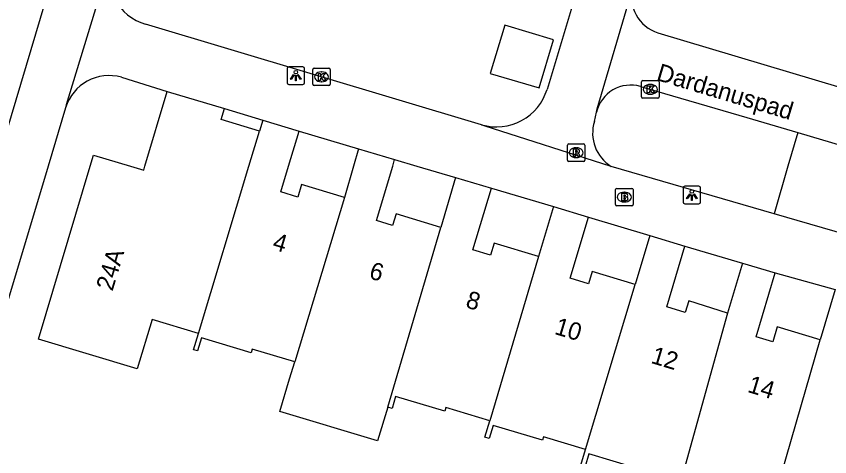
# Model space of a CAD drawing. Extents: x 162186 to 163152, y 385513 to 386513.
# Drawn here: x 162610.18 to 162656.71, y 386233.38 to 386258.57 of the extents above; entities that cross this region are included whole.
import ezdxf

# ---------------------------------------------------------------- set-up
doc = ezdxf.new("R2010")
doc.units = 0
for name, color, linetype in [('IMGEO_Brandkraan', 7, 'Continuous'), ('IMGEO_Groenvoorziening', 7, 'Continuous'), ('IMGEO_Kolk', 7, 'Continuous'), ('IMGEO_Lichtpunt', 7, 'Continuous'), ('IMGEO_Openbare_ruimte_label', 7, 'Continuous'), ('IMGEO_Pand', 7, 'Continuous'), ('IMGEO_Pand_nummerreeks', 7, 'Continuous'), ('IMGEO_Rijbaan_lokaal_gesloten', 7, 'Continuous'), ('IMGEO_Rioolput', 7, 'Continuous'), ('IMGEO_Voetpad_open', 7, 'Continuous')]:
    doc.layers.add(name, color=color, linetype=linetype)

msp = doc.modelspace()

# ---------------------------------------------------------------- linework, layer by layer
at = {"layer": 'IMGEO_Brandkraan'}
for p, q in [((162644.459, 386247.802), (162644.459, 386248.654)), ((162644.534, 386248.728), (162645.386, 386248.728)), ((162645.46, 386248.654), (162645.46, 386247.802)), ((162644.947, 386248.508), (162644.972, 386248.508)), ((162645.386, 386247.728), (162644.534, 386247.728)), ((162644.97, 386247.948), (162644.945, 386247.948))]:
    msp.add_line(p, q, dxfattribs=at)
for points in [[(162644.459, 386247.802), (162644.459, 386248.654)], [(162644.534, 386248.728), (162645.386, 386248.728)], [(162645.46, 386248.654), (162645.46, 386247.802)], [(162644.807, 386248.428), (162644.807, 386248.028), (162645.02, 386248.028)], [(162645.038, 386248.428), (162644.807, 386248.428)], [(162644.986, 386248.347), (162644.932, 386248.347), (162644.932, 386248.271)], [(162644.932, 386248.271), (162644.985, 386248.271)], [(162644.994, 386248.195), (162644.932, 386248.195), (162644.932, 386248.114)], [(162645.386, 386247.728), (162644.534, 386247.728)], [(162644.932, 386248.114), (162644.994, 386248.114)]]:
    msp.add_lwpolyline(points, dxfattribs=at)
for centre, radius, start, end in [((162644.536, 386248.652), 0.0765, 91.552, 178.448), ((162644.536, 386248.652), 0.0765, 91.552, 178.448), ((162645.384, 386248.652), 0.0765, 1.552, 88.448), ((162645.384, 386248.652), 0.0765, 1.552, 88.448), ((162644.987, 386248.309), 0.0379, 267.8285, 90.9355), ((162644.995, 386248.154), 0.0404, 269.8759, 90.5077), ((162645.042, 386248.283), 0.145, 59.4692, 91.5367), ((162645.067, 386248.33), 0.0922, 285.5137, 58.1501), ((162645.072, 386248.138), 0.105, 301.3115, 78.989), ((162644.536, 386247.804), 0.0765, 181.552, 268.448), ((162644.536, 386247.804), 0.0765, 181.552, 268.448), ((162645.026, 386248.279), 0.251, 268.6676, 293.5347), ((162645.384, 386247.804), 0.0765, 271.552, 358.448), ((162645.384, 386247.804), 0.0765, 271.552, 358.448)]:
    msp.add_arc(centre, radius, start, end, dxfattribs=at)
for centre, major_axis, ratio, start_param, end_param in [((162644.946, 386248.228), (-0.387, 0.002), 0.722429, 4.712389, 7.853982), ((162644.971, 386248.228), (-0.39, 0.002), 0.717154, 1.570796, 4.712389)]:
    msp.add_ellipse(centre, major_axis=major_axis, ratio=ratio, start_param=start_param, end_param=end_param, dxfattribs=at)
at = {"layer": 'IMGEO_Groenvoorziening'}
msp.add_lwpolyline([(162654.88, 386251.916), (162654.322, 386250), (162653.527, 386247.276)], dxfattribs=at)
at = {"layer": 'IMGEO_Kolk'}
for p, q in [((162627.135, 386254.678), (162627.135, 386255.53)), ((162627.21, 386255.604), (162628.062, 386255.604)), ((162627.623, 386255.384), (162627.648, 386255.384)), ((162628.136, 386255.53), (162628.136, 386254.678)), ((162627.646, 386254.824), (162627.621, 386254.824)), ((162645.947, 386253.962), (162645.947, 386254.814)), ((162646.022, 386254.888), (162646.874, 386254.888)), ((162646.948, 386254.814), (162646.948, 386253.962)), ((162628.062, 386254.604), (162627.21, 386254.604)), ((162646.435, 386254.668), (162646.46, 386254.668)), ((162646.874, 386253.888), (162646.022, 386253.888)), ((162646.458, 386254.108), (162646.433, 386254.108))]:
    msp.add_line(p, q, dxfattribs=at)
for points in [[(162627.135, 386254.678), (162627.135, 386255.53)], [(162627.21, 386255.604), (162628.062, 386255.604)], [(162627.456, 386255.304), (162627.579, 386255.304), (162627.579, 386255.153), (162627.709, 386255.304), (162627.873, 386255.304), (162627.727, 386255.153), (162627.88, 386254.904), (162627.728, 386254.904), (162627.643, 386255.068), (162627.579, 386255.001), (162627.579, 386254.904), (162627.456, 386254.904), (162627.456, 386255.304)], [(162628.136, 386255.53), (162628.136, 386254.678)], [(162645.947, 386253.962), (162645.947, 386254.814)], [(162646.022, 386254.888), (162646.874, 386254.888)], [(162646.948, 386254.814), (162646.948, 386253.962)], [(162628.062, 386254.604), (162627.21, 386254.604)], [(162646.268, 386254.588), (162646.391, 386254.588), (162646.391, 386254.437), (162646.521, 386254.588), (162646.685, 386254.588), (162646.539, 386254.437), (162646.692, 386254.188), (162646.54, 386254.188), (162646.455, 386254.352), (162646.391, 386254.285), (162646.391, 386254.188), (162646.268, 386254.188), (162646.268, 386254.588)], [(162646.874, 386253.888), (162646.022, 386253.888)]]:
    msp.add_lwpolyline(points, dxfattribs=at)
for centre, start, end in [((162627.212, 386255.528), 91.552, 178.448), ((162627.212, 386255.528), 91.552, 178.448), ((162628.06, 386255.528), 1.552, 88.448), ((162628.06, 386255.528), 1.552, 88.448), ((162646.024, 386254.812), 91.552, 178.448), ((162646.024, 386254.812), 91.552, 178.448), ((162646.872, 386254.812), 1.552, 88.448), ((162646.872, 386254.812), 1.552, 88.448), ((162627.212, 386254.68), 181.552, 268.448), ((162627.212, 386254.68), 181.552, 268.448), ((162628.06, 386254.68), 271.552, 358.448), ((162628.06, 386254.68), 271.552, 358.448), ((162646.024, 386253.964), 181.552, 268.448), ((162646.024, 386253.964), 181.552, 268.448), ((162646.872, 386253.964), 271.552, 358.448), ((162646.872, 386253.964), 271.552, 358.448)]:
    msp.add_arc(centre, 0.0765, start, end, dxfattribs=at)
for centre, major_axis, ratio, start_param, end_param in [((162627.622, 386255.104), (-0.387, 0.002), 0.722429, 4.712389, 7.853982), ((162627.647, 386255.104), (-0.39, 0.002), 0.717154, 1.570796, 4.712389), ((162646.434, 386254.388), (-0.387, 0.002), 0.722429, 4.712389, 7.853982), ((162646.459, 386254.388), (-0.39, 0.002), 0.717154, 1.570796, 4.712389)]:
    msp.add_ellipse(centre, major_axis=major_axis, ratio=ratio, start_param=start_param, end_param=end_param, dxfattribs=at)
at = {"layer": 'IMGEO_Lichtpunt'}
for p, q in [((162626.57, 386255.67), (162625.762, 386255.67)), ((162626.57, 386255.67), (162625.762, 386255.67)), ((162625.668, 386255.575), (162625.668, 386254.768)), ((162625.668, 386255.575), (162625.668, 386254.768)), ((162626.664, 386254.768), (162626.664, 386255.575)), ((162626.664, 386254.768), (162626.664, 386255.575)), ((162625.762, 386254.674), (162626.57, 386254.674)), ((162625.762, 386254.674), (162626.57, 386254.674)), ((162648.325, 386248.749), (162648.325, 386247.942)), ((162648.325, 386248.749), (162648.325, 386247.942)), ((162649.227, 386248.844), (162648.419, 386248.844)), ((162649.227, 386248.844), (162648.419, 386248.844)), ((162649.321, 386247.942), (162649.321, 386248.749)), ((162649.321, 386247.942), (162649.321, 386248.749)), ((162648.419, 386247.848), (162649.227, 386247.848)), ((162648.419, 386247.848), (162649.227, 386247.848))]:
    msp.add_line(p, q, dxfattribs=at)
for points in [[(162626.042, 386255.239), (162626.081, 386255.211), (162625.893, 386254.949), (162625.855, 386254.976), (162626.042, 386255.239)], [(162626.144, 386255.191), (162626.191, 386255.191), (162626.191, 386254.869), (162626.144, 386254.869), (162626.144, 386255.191)], [(162626.254, 386255.211), (162626.292, 386255.238), (162626.479, 386254.976), (162626.44, 386254.948), (162626.254, 386255.211)], [(162648.699, 386248.413), (162648.738, 386248.385), (162648.55, 386248.123), (162648.512, 386248.15), (162648.699, 386248.413)], [(162648.801, 386248.365), (162648.848, 386248.365), (162648.848, 386248.043), (162648.801, 386248.043), (162648.801, 386248.365)], [(162648.911, 386248.385), (162648.949, 386248.412), (162649.136, 386248.15), (162649.097, 386248.122), (162648.911, 386248.385)]]:
    msp.add_lwpolyline(points, dxfattribs=at)
for centre in [(162626.167, 386255.373), (162648.824, 386248.547)]:
    msp.add_circle(centre, 0.0994, dxfattribs=at)
for centre, start, end in [((162625.762, 386255.575), 90, 180), ((162625.762, 386255.575), 90, 180), ((162626.57, 386255.575), 0, 90), ((162626.57, 386255.575), 0, 90), ((162625.762, 386254.768), 180, 270), ((162625.762, 386254.768), 180, 270), ((162626.57, 386254.768), 270, 0), ((162626.57, 386254.768), 270, 360), ((162648.419, 386248.749), 90, 180), ((162648.419, 386248.749), 90, 180), ((162649.227, 386248.749), 0, 90), ((162649.227, 386248.749), 0, 90), ((162648.419, 386247.942), 180, 270), ((162648.419, 386247.942), 180, 270), ((162649.227, 386247.942), 270, 0), ((162649.227, 386247.942), 270, 360)]:
    msp.add_arc(centre, 0.0946, start, end, dxfattribs=at)
at = {"layer": 'IMGEO_Pand'}
for points in [[(162640.081, 386254.469), (162640.905, 386257.22), (162638.116, 386258.055), (162637.293, 386255.304), (162640.081, 386254.469)], [(162620.592, 386240.427), (162617.942, 386241.221), (162617.099, 386238.407), (162611.442, 386240.102), (162614.408, 386250), (162614.598, 386250.633), (162616.71, 386250), (162617.464, 386249.774), (162617.532, 386250), (162618.811, 386254.268)], [(162618.811, 386254.268), (162622.088, 386253.286)], [(162624.085, 386252.004), (162621.9, 386252.659), (162622.088, 386253.286)], [(162624.271, 386252.627), (162624.085, 386252.004)], [(162624.271, 386252.627), (162626.355, 386252.002)], [(162620.592, 386240.427), (162623.48, 386250), (162624.085, 386252.004)], [(162628.961, 386248.203), (162626.498, 386248.941), (162626.285, 386248.229), (162625.311, 386248.521), (162625.755, 386250), (162626.355, 386252.002)], [(162629.75, 386250.991), (162629.47, 386250), (162628.961, 386248.203)], [(162629.75, 386250.991), (162631.819, 386250.371)], [(162634.454, 386246.497), (162631.904, 386247.262), (162631.707, 386246.604), (162630.774, 386246.883), (162631.708, 386250), (162631.819, 386250.371)], [(162635.31, 386249.354), (162634.454, 386246.497)], [(162635.31, 386249.354), (162637.353, 386248.742)], [(162640.049, 386244.837), (162637.519, 386245.595), (162637.313, 386244.91), (162636.295, 386245.215), (162637.353, 386248.742)], [(162628.961, 386248.203), (162626.103, 386238.801)], [(162640.902, 386247.684), (162640.049, 386244.837)], [(162640.902, 386247.684), (162642.908, 386247.083)], [(162645.58, 386243.23), (162643.119, 386243.968), (162642.912, 386243.277), (162641.862, 386243.592), (162642.908, 386247.083)], [(162631.423, 386236.218), (162634.454, 386246.497)], [(162646.419, 386246.027), (162645.58, 386243.23)], [(162646.419, 386246.027), (162648.429, 386245.424)], [(162650.864, 386241.582), (162648.641, 386242.288), (162648.446, 386241.638), (162647.389, 386241.955), (162648.429, 386245.424)], [(162640.049, 386244.837), (162637.26, 386235.442)], [(162651.722, 386244.45), (162650.864, 386241.582)], [(162651.722, 386244.45), (162653.592, 386243.891)], [(162656.16, 386240.073), (162653.709, 386240.807), (162653.453, 386239.954), (162652.499, 386240.24), (162653.592, 386243.891)], [(162642.737, 386233.798), (162645.58, 386243.23)], [(162657.02, 386242.943), (162656.16, 386240.073)], [(162650.864, 386241.582), (162648.254, 386232.187)], [(162626.103, 386238.801), (162623.675, 386239.529), (162623.614, 386239.327), (162620.768, 386240.18), (162620.543, 386239.429), (162620.314, 386239.498), (162620.592, 386240.427)], [(162653.42, 386230.552), (162656.16, 386240.073)], [(162631.423, 386236.218), (162630.848, 386234.288), (162625.257, 386235.963), (162625.813, 386237.832), (162626.103, 386238.801)], [(162637.26, 386235.442), (162634.749, 386236.194), (162634.686, 386235.982), (162631.877, 386236.823), (162631.673, 386236.143), (162631.423, 386236.218)], [(162642.737, 386233.798), (162640.328, 386234.52), (162640.271, 386234.329), (162637.451, 386235.174), (162637.225, 386234.421), (162636.977, 386234.496), (162637.26, 386235.442)], [(162648.254, 386232.187), (162645.785, 386232.927), (162645.72, 386232.711), (162642.939, 386233.544), (162642.721, 386232.815), (162642.466, 386232.891), (162642.737, 386233.798)]]:
    msp.add_lwpolyline(points, dxfattribs=at)
at = {"layer": 'IMGEO_Rijbaan_lokaal_gesloten'}
msp.add_lwpolyline([(162619.204, 386284.067), (162613.26, 386264.222), (162609.006, 386250), (162604.039, 386233.483)], dxfattribs=at)
at = {"layer": 'IMGEO_Rioolput'}
for p, q in [((162641.703, 386250.34), (162641.703, 386251.192)), ((162641.778, 386251.266), (162642.63, 386251.266)), ((162642.191, 386251.046), (162642.216, 386251.046)), ((162642.704, 386251.192), (162642.704, 386250.34)), ((162642.63, 386250.266), (162641.778, 386250.266)), ((162642.214, 386250.486), (162642.189, 386250.486))]:
    msp.add_line(p, q, dxfattribs=at)
for points in [[(162641.703, 386250.34), (162641.703, 386251.192)], [(162641.778, 386251.266), (162642.63, 386251.266)], [(162642.704, 386251.192), (162642.704, 386250.34)], [(162642.292, 386250.964), (162642.04, 386250.966), (162642.04, 386250.566)], [(162642.04, 386250.566), (162642.164, 386250.566), (162642.164, 386250.728), (162642.175, 386250.728)], [(162642.218, 386250.885), (162642.164, 386250.885), (162642.164, 386250.804)], [(162642.164, 386250.804), (162642.216, 386250.804)], [(162642.222, 386250.699), (162642.293, 386250.566), (162642.433, 386250.566), (162642.368, 386250.692)], [(162642.63, 386250.266), (162641.778, 386250.266)]]:
    msp.add_lwpolyline(points, dxfattribs=at)
for centre, radius, start, end in [((162641.78, 386251.19), 0.0765, 91.552, 178.448), ((162641.78, 386251.19), 0.0765, 91.552, 178.448), ((162642.628, 386251.19), 0.0765, 1.552, 88.448), ((162642.628, 386251.19), 0.0765, 1.552, 88.448), ((162642.174, 386250.675), 0.0533, 26.0293, 88.6989), ((162642.2, 386250.993), 0.19, 274.7715, 282.9687), ((162642.224, 386250.789), 0.0964, 77.0061, 93.1865), ((162642.238, 386250.846), 0.0378, 276.6634, 79.6772), ((162642.291, 386250.854), 0.109, 350.3612, 89.416), ((162642.289, 386250.854), 0.112, 277.5842, 350.9817), ((162642.273, 386250.639), 0.108, 29.5134, 73.7905), ((162641.78, 386250.342), 0.0765, 181.552, 268.448), ((162641.78, 386250.342), 0.0765, 181.552, 268.448), ((162642.628, 386250.342), 0.0765, 271.552, 358.448), ((162642.628, 386250.342), 0.0765, 271.552, 358.448)]:
    msp.add_arc(centre, radius, start, end, dxfattribs=at)
for centre, major_axis, ratio, start_param, end_param in [((162642.19, 386250.766), (-0.387, 0.002), 0.722429, 4.712389, 7.853982), ((162642.215, 386250.766), (-0.39, 0.002), 0.717154, 1.570796, 4.712389)]:
    msp.add_ellipse(centre, major_axis=major_axis, ratio=ratio, start_param=start_param, end_param=end_param, dxfattribs=at)
at = {"layer": 'IMGEO_Voetpad_open'}
for points in [[(162615.574, 386261.809), (162615.469, 386261.509), (162613.032, 386253.495), (162612.998, 386253.328)], [(162642.771, 386261.827), (162640.538, 386254.388)], [(162643.374, 386253.082), (162643.405, 386253.266), (162645.405, 386260.084), (162645.471, 386260.26)], [(162636.798, 386252.368), (162617.569, 386258.112)], [(162646.882, 386257.628), (162672.402, 386250), (162716.792, 386236.732)], [(162616.2, 386255.078), (162618.811, 386254.268)], [(162645.883, 386254.553), (162651.962, 386252.777), (162654.88, 386251.916)], [(162612.998, 386253.328), (162611.995, 386250), (162607.649, 386235.575)], [(162622.088, 386253.286), (162624.271, 386252.627)], [(162643.251, 386252.554), (162643.374, 386253.082)], [(162644.214, 386249.984), (162636.944, 386252.303), (162636.798, 386252.368)], [(162626.355, 386252.002), (162629.75, 386250.991)], [(162654.88, 386251.916), (162661.377, 386250), (162664.387, 386249.089)], [(162631.819, 386250.371), (162633.093, 386250), (162635.31, 386249.354)], [(162653.527, 386247.276), (162644.214, 386249.984)], [(162637.353, 386248.742), (162640.902, 386247.684)], [(162663.143, 386244.48), (162653.527, 386247.276)], [(162642.908, 386247.083), (162646.419, 386246.027)], [(162648.429, 386245.424), (162651.722, 386244.45)], [(162653.592, 386243.891), (162657.02, 386242.943)]]:
    msp.add_lwpolyline(points, dxfattribs=at)
for centre, radius, start, end in [((162618.417, 386260.957), 2.968, 163.3115, 253.3935), ((162647.492, 386259.649), 2.111, 163.1797, 253.2113), ((162615.487, 386252.578), 2.6, 74.0837, 163.2324), ((162637.659, 386255.246), 3.004, 253.3427, 343.4049), ((162645.325, 386252.629), 2.003, 73.8356, 166.9297), ((162645.364, 386251.88), 2.218, 162.3157, 238.7671)]:
    msp.add_arc(centre, radius, start, end, dxfattribs=at)

# ---------------------------------------------------------------- texts
at = {"layer": 'IMGEO_Openbare_ruimte_label'}
msp.add_text('Dardanuspad', height=1, rotation=343.3776, dxfattribs=at).set_placement((162646.746, 386254.929))
at = {"layer": 'IMGEO_Pand_nummerreeks'}
for s, rotation, p in [('4', 343.2856, (162624.778, 386245.256)), ('24A', 73.3188, (162615.678, 386242.811)), ('6', 343.2856, (162630.301, 386243.598)), ('8', 343.2856, (162635.829, 386241.938)), ('10', 343.2856, (162640.912, 386240.411)), ('12', 343.2856, (162646.43, 386238.754)), ('14', 343.2856, (162651.956, 386237.095))]:
    msp.add_text(s, height=1, rotation=rotation, dxfattribs=at).set_placement(p)

doc.saveas('drawing.dxf')
